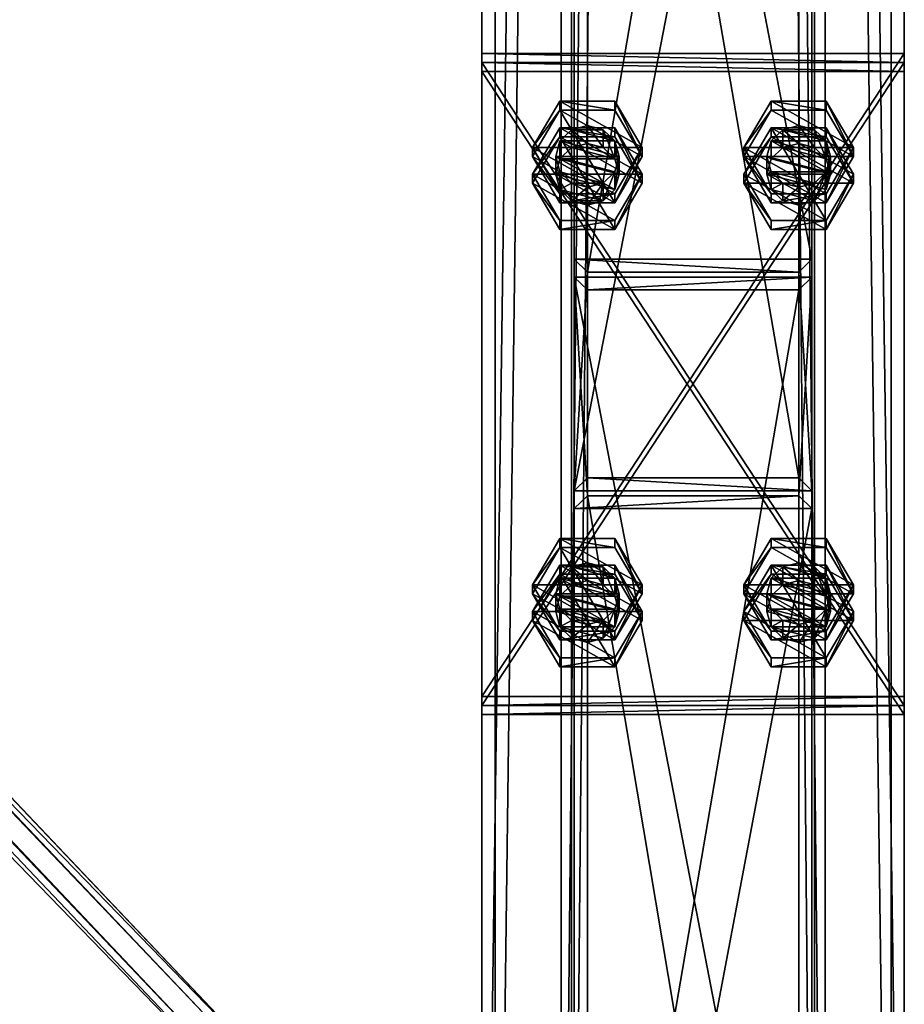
# Model space of a CAD drawing. Header units: millimetres. Extents: x -333 to 67333, y -930 to 39730.
# Tile 626 of 1056: x 5245 to 5580, y 19709 to 20082. Entities that reach past the tile are written whole.
import ezdxf

# ---------------------------------------------------------------- set-up
doc = ezdxf.new("R2010")
doc.units = ezdxf.units.MM
for name, color, linetype in [('3', 7, 'Continuous'), ('4', 7, 'Continuous'), ('5', 7, 'Continuous'), ('6', 7, 'Continuous'), ('95', 7, 'Continuous'), ('99', 7, 'Continuous')]:
    doc.layers.add(name, color=color, linetype=linetype)

msp = doc.modelspace()

# ---------------------------------------------------------------- meshes
at = {"layer": '3', "color": 91}
mesh = msp.add_polyface(dxfattribs=at)
corners = [(5342.89, 19660.54, 7176.36), (5288.7, 19611.25, 7186.84), (270.25, 24889.09, 6065.05), (324.44, 24938.38, 6054.57), (5288.7, 19626.63, 7259.22), (270.25, 24904.47, 6137.43), (5342.89, 19675.93, 7248.75), (324.44, 24953.77, 6126.96), (5345.08, 19661.92, 7173), (5345.09, 19678.55, 7251.26), (326.63, 24956.39, 6129.47), (326.63, 24939.76, 6051.21), (5286.51, 19625.26, 7262.58), (268.05, 24903.1, 6140.79), (5286.51, 19608.63, 7184.33), (268.05, 24886.46, 6062.54)]
mesh.append_faces([[corners[k] for k in face] for face in [(0, 2, 3, 3), (1, 5, 2, 2), (4, 7, 5, 5), (6, 3, 7, 7), (8, 10, 11, 11), (9, 13, 10, 10), (12, 15, 13, 13), (14, 11, 15, 15)]], dxfattribs={"vtx0": -1, "color": 91})
mesh.append_faces([[corners[k] for k in face] for face in [(6, 8, 0, 0), (12, 4, 14, 14), (11, 3, 15, 15), (3, 10, 7, 7), (7, 10, 5, 5), (15, 2, 13, 13), (2, 15, 3, 3), (13, 5, 10, 10)]], dxfattribs={"vtx0": -1, "vtx1": -1, "color": 91})
mesh.append_faces([[corners[k] for k in face] for face in [(9, 6, 4, 4), (6, 9, 8, 8), (0, 8, 14, 14), (4, 12, 9, 9), (14, 4, 1, 1), (14, 1, 0, 0), (3, 11, 10, 10), (13, 2, 5, 5)]], dxfattribs={"vtx0": -1, "vtx2": -1, "vtx3": -1, "color": 91})
mesh.append_faces([[corners[k] for k in face] for face in [(0, 1, 2, 2), (1, 4, 5, 5), (4, 6, 7, 7), (6, 0, 3, 3), (8, 9, 10, 10), (9, 12, 13, 13), (12, 14, 15, 15), (14, 8, 11, 11)]], dxfattribs={"vtx2": -1, "vtx3": -1, "color": 91})
at = {"layer": '4', "color": 171}
mesh = msp.add_polyface(dxfattribs=at)
corners = [(5540, 19908.34, 5090.59), (5460, 19908.34, 5090.59), (5460, 20372.39, 3080), (5540, 20372.39, 3080), (5460, 19986.29, 5108.58), (5460, 20454.49, 3080), (5540, 19986.29, 5108.58), (5540, 20454.49, 3080), (5545, 19903.47, 5089.46), (5545, 19991.17, 5109.7), (5545, 20459.62, 3080), (5545, 20367.26, 3080), (5455, 19991.17, 5109.7), (5455, 20459.62, 3080), (5455, 19903.47, 5089.46), (5455, 20367.26, 3080)]
mesh.append_faces([[corners[k] for k in face] for face in [(0, 2, 3, 3), (1, 5, 2, 2), (4, 7, 5, 5), (6, 3, 7, 7), (8, 10, 11, 11), (9, 13, 10, 10), (12, 15, 13, 13), (14, 11, 15, 15)]], dxfattribs={"vtx0": -1, "color": 171})
mesh.append_faces([[corners[k] for k in face] for face in [(9, 6, 12, 12), (6, 8, 0, 0), (0, 8, 1, 1), (12, 4, 14, 14), (4, 12, 6, 6), (14, 1, 8, 8), (11, 3, 15, 15), (3, 10, 7, 7), (7, 10, 5, 5), (15, 2, 13, 13), (2, 15, 3, 3), (13, 5, 10, 10)]], dxfattribs={"vtx0": -1, "vtx1": -1, "color": 171})
mesh.append_faces([[corners[k] for k in face] for face in [(6, 9, 8, 8), (14, 4, 1, 1), (3, 11, 10, 10), (13, 2, 5, 5)]], dxfattribs={"vtx0": -1, "vtx2": -1, "vtx3": -1, "color": 171})
mesh.append_faces([[corners[k] for k in face] for face in [(0, 1, 2, 2), (1, 4, 5, 5), (4, 6, 7, 7), (6, 0, 3, 3), (8, 9, 10, 10), (9, 12, 13, 13), (12, 14, 15, 15), (14, 8, 11, 11)]], dxfattribs={"vtx2": -1, "vtx3": -1, "color": 171})
mesh = msp.add_polyface(dxfattribs=at)
corners = [(5455, 19420.16, 7183.52), (5545, 19420.16, 7183.52), (5545, 19896.73, 5118.7), (5455, 19896.73, 5118.7), (5455, 19517.29, 7162.88), (5455, 19984.42, 5138.94), (5545, 19517.29, 7162.88), (5545, 19984.42, 5138.94), (5540, 19901.6, 5119.82), (5460, 19901.6, 5119.82), (5460, 19979.55, 5137.81), (5540, 19979.55, 5137.81), (5460, 19511.9, 7164.02), (5540, 19511.9, 7164.02), (5460, 19425.56, 7182.37), (5540, 19425.56, 7182.37)]
mesh.append_faces([[corners[k] for k in face] for face in [(0, 2, 3, 3), (4, 3, 5, 5), (6, 5, 7, 7), (1, 7, 2, 2), (12, 11, 10, 10), (14, 10, 9, 9), (15, 9, 8, 8), (13, 8, 11, 11)]], dxfattribs={"vtx0": -1, "color": 171})
mesh.append_faces([[corners[k] for k in face] for face in [(2, 8, 3, 3), (8, 7, 11, 11), (11, 7, 10, 10), (3, 9, 5, 5), (9, 3, 8, 8), (5, 10, 7, 7), (4, 12, 0, 0), (12, 6, 13, 13), (13, 6, 15, 15), (0, 14, 1, 1), (14, 0, 12, 12), (1, 15, 6, 6)]], dxfattribs={"vtx0": -1, "vtx1": -1, "color": 171})
mesh.append_faces([[corners[k] for k in face] for face in [(8, 2, 7, 7), (5, 9, 10, 10), (12, 4, 6, 6), (1, 14, 15, 15)]], dxfattribs={"vtx0": -1, "vtx2": -1, "vtx3": -1, "color": 171})
mesh.append_faces([[corners[k] for k in face] for face in [(0, 1, 2, 2), (4, 0, 3, 3), (6, 4, 5, 5), (1, 6, 7, 7), (12, 13, 11, 11), (14, 12, 10, 10), (15, 14, 9, 9), (13, 15, 8, 8)]], dxfattribs={"vtx2": -1, "vtx3": -1, "color": 171})
at = {"layer": '5', "color": 131}
mesh = msp.add_polyface(dxfattribs=at)
corners = [(5454, 29385.28, 2984), (5546, 29385.28, 2984), (5546, 19415.31, 2984), (5454, 19415.31, 2984), (5546, 29385.28, 3076), (5546, 19415.31, 3076), (5454, 29385.28, 3076), (5454, 19415.31, 3076), (5450, 29385.28, 2980), (5450, 29385.28, 3080), (5450, 19415.31, 3080), (5450, 19415.31, 2980), (5550, 29385.28, 3080), (5550, 19415.31, 3080), (5550, 29385.28, 2980), (5550, 19415.31, 2980)]
mesh.append_faces([[corners[k] for k in face] for face in [(0, 2, 3, 3), (1, 5, 2, 2), (4, 7, 5, 5), (6, 3, 7, 7), (8, 10, 11, 11), (9, 13, 10, 10), (12, 15, 13, 13), (14, 11, 15, 15)]], dxfattribs={"vtx0": -1, "color": 131})
mesh.append_faces([[corners[k] for k in face] for face in [(9, 6, 12, 12), (6, 8, 0, 0), (0, 8, 1, 1), (12, 4, 14, 14), (4, 12, 6, 6), (14, 1, 8, 8), (11, 3, 15, 15), (3, 10, 7, 7), (7, 10, 5, 5), (15, 2, 13, 13), (2, 15, 3, 3), (13, 5, 10, 10)]], dxfattribs={"vtx0": -1, "vtx1": -1, "color": 131})
mesh.append_faces([[corners[k] for k in face] for face in [(6, 9, 8, 8), (14, 4, 1, 1), (3, 11, 10, 10), (13, 2, 5, 5)]], dxfattribs={"vtx0": -1, "vtx2": -1, "vtx3": -1, "color": 131})
mesh.append_faces([[corners[k] for k in face] for face in [(0, 1, 2, 2), (1, 4, 5, 5), (4, 6, 7, 7), (6, 0, 3, 3), (8, 9, 10, 10), (9, 12, 13, 13), (12, 14, 15, 15), (14, 8, 11, 11)]], dxfattribs={"vtx2": -1, "vtx3": -1, "color": 131})
at = {"layer": '6', "color": 2}
mesh = msp.add_polyface(dxfattribs=at)
corners = [(5420, 19420.14, 7183.53), (5580, 19420.14, 7183.53), (5580, 30845.34, 4755.1), (5420, 30845.34, 4755.1), (5420, 19420.14, 7347.1), (5420, 30878.6, 4911.61), (5580, 19420.14, 7347.1), (5580, 30878.6, 4911.61), (5575, 30846.38, 4759.99), (5425, 30846.38, 4759.99), (5425, 30877.56, 4906.72), (5575, 30877.56, 4906.72), (5425, 19420.14, 7341.99), (5575, 19420.14, 7341.99), (5425, 19420.14, 7188.64), (5575, 19420.14, 7188.64)]
mesh.append_faces([[corners[k] for k in face] for face in [(0, 2, 3, 3), (4, 3, 5, 5), (6, 5, 7, 7), (1, 7, 2, 2), (12, 11, 10, 10), (14, 10, 9, 9), (15, 9, 8, 8), (13, 8, 11, 11)]], dxfattribs={"vtx0": -1, "color": 2})
mesh.append_faces([[corners[k] for k in face] for face in [(2, 8, 3, 3), (8, 7, 11, 11), (11, 7, 10, 10), (3, 9, 5, 5), (9, 3, 8, 8), (5, 10, 7, 7), (4, 12, 0, 0), (12, 6, 13, 13), (13, 6, 15, 15), (0, 14, 1, 1), (14, 0, 12, 12), (1, 15, 6, 6)]], dxfattribs={"vtx0": -1, "vtx1": -1, "color": 2})
mesh.append_faces([[corners[k] for k in face] for face in [(8, 2, 7, 7), (5, 9, 10, 10), (12, 4, 6, 6), (1, 14, 15, 15)]], dxfattribs={"vtx0": -1, "vtx2": -1, "vtx3": -1, "color": 2})
mesh.append_faces([[corners[k] for k in face] for face in [(0, 1, 2, 2), (4, 0, 3, 3), (6, 4, 5, 5), (1, 6, 7, 7), (12, 13, 11, 11), (14, 12, 10, 10), (15, 14, 9, 9), (13, 15, 8, 8)]], dxfattribs={"vtx2": -1, "vtx3": -1, "color": 2})
at = {"layer": '95', "color": 7}
mesh = msp.add_polyface(dxfattribs=at)
corners = [(5448, 20030.14, 5118.7), (5449.61, 20035.99, 5120.05), (5449.61, 20029.24, 5149.28), (5448, 20023.4, 5147.93), (5454, 20040.27, 5121.04), (5454, 20033.52, 5150.27), (5460, 20041.83, 5121.4), (5460, 20035.09, 5150.63), (5466, 20040.27, 5121.04), (5466, 20033.52, 5150.27), (5470.39, 20035.99, 5120.05), (5470.39, 20029.24, 5149.28), (5472, 20030.14, 5118.7), (5472, 20023.4, 5147.93), (5470.39, 20024.3, 5117.35), (5439.22, 20023.4, 5147.93), (5449.61, 20040.93, 5151.98), (5449.61, 20037.56, 5166.59), (5470.39, 20040.93, 5151.98), (5470.39, 20037.56, 5166.59), (5480.78, 20020.02, 5162.55), (5480.78, 20023.4, 5147.93), (5480.78, 20033.52, 5104.08), (5470.39, 20012.6, 5114.65), (5480.78, 20030.14, 5118.7), (5449.61, 20015.98, 5100.04), (5439.22, 20033.52, 5104.08), (5439.22, 20030.14, 5118.7), (5449.61, 20051.05, 5108.13), (5449.61, 20047.68, 5122.75), (5470.39, 20051.05, 5108.13), (5470.39, 20047.68, 5122.75), (5470.39, 20015.98, 5100.04)]
mesh.append_faces([[corners[k] for k in face] for face in [(0, 2, 3, 3), (1, 5, 2, 2), (4, 7, 5, 5), (6, 9, 7, 7), (8, 11, 9, 9), (10, 13, 11, 11), (4, 8, 6, 6), (11, 7, 9, 9), (16, 19, 17, 17), (18, 20, 19, 19), (16, 21, 18, 18), (20, 17, 19, 19), (22, 23, 24, 24), (26, 29, 27, 27), (28, 31, 29, 29), (30, 24, 31, 31), (28, 22, 30, 30), (24, 29, 31, 31)]], dxfattribs={"vtx0": -1, "color": 7})
mesh.append_faces([[corners[k] for k in face] for face in [(0, 12, 1, 1), (1, 10, 4, 4), (7, 11, 5, 5), (5, 11, 2, 2), (15, 21, 16, 16), (26, 22, 28, 28), (29, 23, 27, 27)]], dxfattribs={"vtx0": -1, "vtx1": -1, "color": 7})
mesh.append_faces([[corners[k] for k in face] for face in [(0, 14, 12, 12), (1, 12, 10, 10), (4, 10, 8, 8), (2, 11, 13, 13), (26, 32, 22, 22)]], dxfattribs={"vtx0": -1, "vtx2": -1, "vtx3": -1, "color": 7})
mesh.append_faces([[corners[k] for k in face] for face in [(0, 1, 2, 2), (1, 4, 5, 5), (4, 6, 7, 7), (6, 8, 9, 9), (8, 10, 11, 11), (10, 12, 13, 13), (15, 16, 17, 17), (16, 18, 19, 19), (25, 26, 27, 27), (26, 28, 29, 29), (28, 30, 31, 31), (30, 22, 24, 24)]], dxfattribs={"vtx2": -1, "vtx3": -1, "color": 7})
mesh = msp.add_polyface(dxfattribs=at)
corners = [(5528, 20030.14, 5118.7), (5529.61, 20035.99, 5120.05), (5529.61, 20029.24, 5149.28), (5534, 20040.27, 5121.04), (5534, 20033.52, 5150.27), (5540, 20041.83, 5121.4), (5540, 20035.09, 5150.63), (5546, 20040.27, 5121.04), (5546, 20033.52, 5150.27), (5550.39, 20035.99, 5120.05), (5550.39, 20029.24, 5149.28), (5552, 20030.14, 5118.7), (5552, 20023.4, 5147.93), (5529.61, 20024.3, 5117.35), (5550.39, 20024.3, 5117.35), (5519.22, 20023.4, 5147.93), (5529.61, 20040.93, 5151.98), (5529.61, 20037.56, 5166.59), (5550.39, 20040.93, 5151.98), (5550.39, 20037.56, 5166.59), (5560.78, 20020.02, 5162.55), (5550.39, 20005.86, 5143.88), (5560.78, 20023.4, 5147.93), (5560.78, 20033.52, 5104.08), (5550.39, 20012.6, 5114.65), (5560.78, 20030.14, 5118.7), (5529.61, 20015.98, 5100.04), (5519.22, 20033.52, 5104.08), (5519.22, 20030.14, 5118.7), (5529.61, 20051.05, 5108.13), (5529.61, 20047.68, 5122.75), (5550.39, 20051.05, 5108.13), (5550.39, 20047.68, 5122.75), (5550.39, 20015.98, 5100.04)]
mesh.append_faces([[corners[k] for k in face] for face in [(1, 4, 2, 2), (3, 6, 4, 4), (5, 8, 6, 6), (7, 10, 8, 8), (9, 12, 10, 10), (3, 7, 5, 5), (10, 6, 8, 8), (16, 19, 17, 17), (18, 20, 19, 19), (16, 22, 18, 18), (20, 17, 19, 19), (23, 24, 25, 25), (27, 30, 28, 28), (29, 32, 30, 30), (31, 25, 32, 32), (29, 23, 31, 31), (25, 30, 32, 32)]], dxfattribs={"vtx0": -1, "color": 7})
mesh.append_faces([[corners[k] for k in face] for face in [(13, 14, 0, 0), (0, 11, 1, 1), (1, 9, 3, 3), (6, 10, 4, 4), (4, 12, 2, 2), (15, 21, 16, 16), (27, 23, 29, 29), (30, 25, 28, 28)]], dxfattribs={"vtx0": -1, "vtx1": -1, "color": 7})
mesh.append_faces([[corners[k] for k in face] for face in [(0, 14, 11, 11), (1, 11, 9, 9), (3, 9, 7, 7), (4, 10, 12, 12), (27, 33, 23, 23)]], dxfattribs={"vtx0": -1, "vtx2": -1, "vtx3": -1, "color": 7})
mesh.append_faces([[corners[k] for k in face] for face in [(0, 1, 2, 2), (1, 3, 4, 4), (3, 5, 6, 6), (5, 7, 8, 8), (7, 9, 10, 10), (9, 11, 12, 12), (15, 16, 17, 17), (16, 18, 19, 19), (26, 27, 28, 28), (27, 29, 30, 30), (29, 31, 32, 32), (31, 23, 25, 25)]], dxfattribs={"vtx2": -1, "vtx3": -1, "color": 7})
mesh = msp.add_polyface(dxfattribs=at)
corners = [(5472, 20030.14, 5118.7), (5470.39, 20024.3, 5117.35), (5470.39, 20017.55, 5146.58), (5472, 20023.4, 5147.93), (5466, 20020.02, 5116.36), (5466, 20013.27, 5145.59), (5460, 20018.45, 5116), (5460, 20011.7, 5145.23), (5454, 20020.02, 5116.36), (5454, 20013.27, 5145.59), (5449.61, 20024.3, 5117.35), (5449.61, 20017.55, 5146.58), (5448, 20030.14, 5118.7), (5448, 20023.4, 5147.93), (5449.61, 20029.24, 5149.28), (5480.78, 20023.4, 5147.93), (5470.39, 20005.86, 5143.88), (5470.39, 20002.48, 5158.5), (5480.78, 20020.02, 5162.55), (5449.61, 20005.86, 5143.88), (5449.61, 20002.48, 5158.5), (5439.22, 20023.4, 5147.93), (5439.22, 20020.02, 5162.55), (5449.61, 20037.56, 5166.59), (5470.39, 20040.93, 5151.98), (5480.78, 20033.52, 5104.08), (5470.39, 20015.98, 5100.04), (5470.39, 20012.6, 5114.65), (5449.61, 20015.98, 5100.04), (5449.61, 20012.6, 5114.65), (5439.22, 20030.14, 5118.7), (5439.22, 20033.52, 5104.08), (5449.61, 20047.68, 5122.75), (5480.78, 20030.14, 5118.7)]
mesh.append_faces([[corners[k] for k in face] for face in [(0, 2, 3, 3), (1, 5, 2, 2), (4, 7, 5, 5), (6, 9, 7, 7), (8, 11, 9, 9), (10, 13, 11, 11), (4, 8, 6, 6), (9, 5, 7, 7), (15, 17, 18, 18), (16, 20, 17, 17), (19, 22, 20, 20), (21, 23, 22, 22), (16, 21, 19, 19), (22, 17, 20, 20), (26, 29, 27, 27), (28, 30, 29, 29), (26, 31, 28, 28), (30, 27, 29, 29)]], dxfattribs={"vtx0": -1, "color": 7})
mesh.append_faces([[corners[k] for k in face] for face in [(8, 4, 10, 10), (10, 4, 12, 12), (14, 2, 13, 13), (13, 5, 11, 11), (11, 5, 9, 9), (23, 17, 22, 22)]], dxfattribs={"vtx0": -1, "vtx1": -1, "color": 7})
mesh.append_faces([[corners[k] for k in face] for face in [(12, 4, 1, 1), (14, 3, 2, 2), (13, 2, 5, 5), (21, 16, 15, 15), (23, 18, 17, 17), (32, 33, 27, 27)]], dxfattribs={"vtx0": -1, "vtx2": -1, "vtx3": -1, "color": 7})
mesh.append_faces([[corners[k] for k in face] for face in [(0, 1, 2, 2), (1, 4, 5, 5), (4, 6, 7, 7), (6, 8, 9, 9), (8, 10, 11, 11), (10, 12, 13, 13), (15, 16, 17, 17), (16, 19, 20, 20), (19, 21, 22, 22), (24, 15, 18, 18), (25, 26, 27, 27), (26, 28, 29, 29)]], dxfattribs={"vtx2": -1, "vtx3": -1, "color": 7})
mesh = msp.add_polyface(dxfattribs=at)
corners = [(5552, 20030.14, 5118.7), (5550.39, 20024.3, 5117.35), (5550.39, 20017.55, 5146.58), (5552, 20023.4, 5147.93), (5546, 20020.02, 5116.36), (5546, 20013.27, 5145.59), (5540, 20018.45, 5116), (5540, 20011.7, 5145.23), (5534, 20020.02, 5116.36), (5534, 20013.27, 5145.59), (5529.61, 20024.3, 5117.35), (5529.61, 20017.55, 5146.58), (5528, 20030.14, 5118.7), (5528, 20023.4, 5147.93), (5529.61, 20029.24, 5149.28), (5560.78, 20023.4, 5147.93), (5550.39, 20005.86, 5143.88), (5550.39, 20002.48, 5158.5), (5560.78, 20020.02, 5162.55), (5529.61, 20005.86, 5143.88), (5529.61, 20002.48, 5158.5), (5519.22, 20023.4, 5147.93), (5519.22, 20020.02, 5162.55), (5529.61, 20037.56, 5166.59), (5550.39, 20040.93, 5151.98), (5529.61, 20040.93, 5151.98), (5560.78, 20033.52, 5104.08), (5550.39, 20015.98, 5100.04), (5550.39, 20012.6, 5114.65), (5529.61, 20015.98, 5100.04), (5529.61, 20012.6, 5114.65), (5519.22, 20030.14, 5118.7), (5519.22, 20033.52, 5104.08), (5560.78, 20030.14, 5118.7)]
mesh.append_faces([[corners[k] for k in face] for face in [(0, 2, 3, 3), (1, 5, 2, 2), (4, 7, 5, 5), (6, 9, 7, 7), (8, 11, 9, 9), (10, 13, 11, 11), (12, 14, 13, 13), (4, 8, 6, 6), (11, 7, 9, 9), (15, 17, 18, 18), (16, 20, 17, 17), (19, 22, 20, 20), (21, 23, 22, 22), (16, 21, 19, 19), (22, 17, 20, 20), (27, 30, 28, 28), (29, 31, 30, 30), (27, 32, 29, 29), (31, 28, 30, 30)]], dxfattribs={"vtx0": -1, "color": 7})
mesh.append_faces([[corners[k] for k in face] for face in [(8, 4, 10, 10), (14, 3, 13, 13), (13, 5, 11, 11), (23, 18, 22, 22)]], dxfattribs={"vtx0": -1, "vtx1": -1, "color": 7})
mesh.append_faces([[corners[k] for k in face] for face in [(10, 4, 1, 1), (13, 3, 2, 2), (13, 2, 5, 5), (11, 5, 7, 7), (25, 16, 15, 15), (22, 18, 17, 17), (31, 33, 28, 28)]], dxfattribs={"vtx0": -1, "vtx2": -1, "vtx3": -1, "color": 7})
mesh.append_faces([[corners[k] for k in face] for face in [(0, 1, 2, 2), (1, 4, 5, 5), (4, 6, 7, 7), (6, 8, 9, 9), (8, 10, 11, 11), (10, 12, 13, 13), (15, 16, 17, 17), (16, 19, 20, 20), (19, 21, 22, 22), (24, 15, 18, 18), (26, 27, 28, 28), (27, 29, 30, 30)]], dxfattribs={"vtx2": -1, "vtx3": -1, "color": 7})
mesh = msp.add_polyface(dxfattribs=at)
corners = [(5448, 19864.5, 5080.47), (5449.61, 19870.34, 5081.82), (5449.61, 19863.6, 5111.05), (5448, 19857.75, 5109.7), (5454, 19874.62, 5082.81), (5454, 19867.88, 5112.04), (5460, 19876.19, 5083.17), (5460, 19869.44, 5112.4), (5466, 19874.62, 5082.81), (5466, 19867.88, 5112.04), (5470.39, 19870.34, 5081.82), (5470.39, 19863.6, 5111.05), (5472, 19864.5, 5080.47), (5472, 19857.75, 5109.7), (5449.61, 19858.65, 5079.12), (5470.39, 19858.65, 5079.12), (5439.22, 19857.75, 5109.7), (5449.61, 19875.29, 5113.75), (5449.61, 19871.92, 5128.36), (5470.39, 19875.29, 5113.75), (5470.39, 19871.92, 5128.36), (5480.78, 19854.38, 5124.32), (5480.78, 19857.75, 5109.7), (5480.78, 19867.87, 5065.85), (5470.39, 19846.96, 5076.42), (5480.78, 19864.5, 5080.47), (5449.61, 19850.33, 5061.8), (5439.22, 19867.87, 5065.85), (5439.22, 19864.5, 5080.47), (5449.61, 19885.41, 5069.9), (5449.61, 19882.04, 5084.52), (5470.39, 19885.41, 5069.9), (5470.39, 19882.04, 5084.52), (5470.39, 19850.33, 5061.8)]
mesh.append_faces([[corners[k] for k in face] for face in [(0, 2, 3, 3), (1, 5, 2, 2), (4, 7, 5, 5), (6, 9, 7, 7), (8, 11, 9, 9), (10, 13, 11, 11), (4, 8, 6, 6), (9, 5, 7, 7), (17, 20, 18, 18), (19, 21, 20, 20), (17, 22, 19, 19), (21, 18, 20, 20), (23, 24, 25, 25), (27, 30, 28, 28), (29, 32, 30, 30), (31, 25, 32, 32), (29, 23, 31, 31), (25, 30, 32, 32)]], dxfattribs={"vtx0": -1, "color": 7})
mesh.append_faces([[corners[k] for k in face] for face in [(14, 15, 0, 0), (0, 12, 1, 1), (1, 10, 4, 4), (5, 11, 2, 2), (16, 22, 17, 17), (27, 23, 29, 29), (30, 24, 28, 28)]], dxfattribs={"vtx0": -1, "vtx1": -1, "color": 7})
mesh.append_faces([[corners[k] for k in face] for face in [(0, 15, 12, 12), (1, 12, 10, 10), (4, 10, 8, 8), (5, 9, 11, 11), (27, 33, 23, 23)]], dxfattribs={"vtx0": -1, "vtx2": -1, "vtx3": -1, "color": 7})
mesh.append_faces([[corners[k] for k in face] for face in [(0, 1, 2, 2), (1, 4, 5, 5), (4, 6, 7, 7), (6, 8, 9, 9), (8, 10, 11, 11), (10, 12, 13, 13), (16, 17, 18, 18), (17, 19, 20, 20), (26, 27, 28, 28), (27, 29, 30, 30), (29, 31, 32, 32), (31, 23, 25, 25)]], dxfattribs={"vtx2": -1, "vtx3": -1, "color": 7})
mesh = msp.add_polyface(dxfattribs=at)
corners = [(5528, 19864.5, 5080.47), (5529.61, 19870.34, 5081.82), (5529.61, 19863.6, 5111.05), (5534, 19874.62, 5082.81), (5534, 19867.88, 5112.04), (5540, 19876.19, 5083.17), (5540, 19869.44, 5112.4), (5546, 19874.62, 5082.81), (5546, 19867.88, 5112.04), (5550.39, 19870.34, 5081.82), (5550.39, 19863.6, 5111.05), (5552, 19864.5, 5080.47), (5552, 19857.75, 5109.7), (5529.61, 19858.65, 5079.12), (5550.39, 19858.65, 5079.12), (5519.22, 19857.75, 5109.7), (5529.61, 19875.29, 5113.75), (5529.61, 19871.92, 5128.36), (5550.39, 19875.29, 5113.75), (5550.39, 19871.92, 5128.36), (5560.78, 19854.38, 5124.32), (5550.39, 19840.21, 5105.65), (5560.78, 19857.75, 5109.7), (5560.78, 19867.87, 5065.85), (5550.39, 19846.96, 5076.42), (5560.78, 19864.5, 5080.47), (5529.61, 19850.33, 5061.8), (5519.22, 19867.87, 5065.85), (5519.22, 19864.5, 5080.47), (5529.61, 19885.41, 5069.9), (5529.61, 19882.04, 5084.52), (5550.39, 19885.41, 5069.9), (5550.39, 19882.04, 5084.52), (5550.39, 19850.33, 5061.8)]
mesh.append_faces([[corners[k] for k in face] for face in [(1, 4, 2, 2), (3, 6, 4, 4), (5, 8, 6, 6), (7, 10, 8, 8), (9, 12, 10, 10), (5, 9, 7, 7), (10, 6, 8, 8), (16, 19, 17, 17), (18, 20, 19, 19), (16, 22, 18, 18), (20, 17, 19, 19), (23, 24, 25, 25), (27, 30, 28, 28), (29, 32, 30, 30), (31, 25, 32, 32), (29, 23, 31, 31), (25, 30, 32, 32)]], dxfattribs={"vtx0": -1, "color": 7})
mesh.append_faces([[corners[k] for k in face] for face in [(13, 14, 0, 0), (0, 14, 1, 1), (1, 9, 3, 3), (3, 9, 5, 5), (6, 10, 4, 4), (4, 12, 2, 2), (15, 21, 16, 16), (27, 23, 29, 29), (30, 25, 28, 28)]], dxfattribs={"vtx0": -1, "vtx1": -1, "color": 7})
mesh.append_faces([[corners[k] for k in face] for face in [(1, 14, 11, 11), (1, 11, 9, 9), (4, 10, 12, 12), (27, 33, 23, 23)]], dxfattribs={"vtx0": -1, "vtx2": -1, "vtx3": -1, "color": 7})
mesh.append_faces([[corners[k] for k in face] for face in [(0, 1, 2, 2), (1, 3, 4, 4), (3, 5, 6, 6), (5, 7, 8, 8), (7, 9, 10, 10), (9, 11, 12, 12), (15, 16, 17, 17), (16, 18, 19, 19), (26, 27, 28, 28), (27, 29, 30, 30), (29, 31, 32, 32), (31, 23, 25, 25)]], dxfattribs={"vtx2": -1, "vtx3": -1, "color": 7})
mesh = msp.add_polyface(dxfattribs=at)
corners = [(5472, 19864.5, 5080.47), (5470.39, 19858.65, 5079.12), (5470.39, 19851.9, 5108.35), (5472, 19857.75, 5109.7), (5466, 19854.37, 5078.13), (5466, 19847.62, 5107.36), (5460, 19852.8, 5077.77), (5460, 19846.06, 5107), (5454, 19854.37, 5078.13), (5454, 19847.62, 5107.36), (5449.61, 19858.65, 5079.12), (5449.61, 19851.9, 5108.35), (5448, 19864.5, 5080.47), (5448, 19857.75, 5109.7), (5449.61, 19863.6, 5111.05), (5470.39, 19863.6, 5111.05), (5480.78, 19857.75, 5109.7), (5470.39, 19840.21, 5105.65), (5470.39, 19836.84, 5120.27), (5480.78, 19854.38, 5124.32), (5449.61, 19840.21, 5105.65), (5449.61, 19836.84, 5120.27), (5439.22, 19857.75, 5109.7), (5439.22, 19854.38, 5124.32), (5449.61, 19871.92, 5128.36), (5470.39, 19875.29, 5113.75), (5480.78, 19867.87, 5065.85), (5470.39, 19850.33, 5061.8), (5470.39, 19846.96, 5076.42), (5449.61, 19850.33, 5061.8), (5449.61, 19846.96, 5076.42), (5439.22, 19864.5, 5080.47), (5439.22, 19867.87, 5065.85), (5449.61, 19882.04, 5084.52), (5480.78, 19864.5, 5080.47)]
mesh.append_faces([[corners[k] for k in face] for face in [(0, 2, 3, 3), (1, 5, 2, 2), (4, 7, 5, 5), (6, 9, 7, 7), (8, 11, 9, 9), (10, 13, 11, 11), (4, 8, 6, 6), (11, 7, 9, 9), (16, 18, 19, 19), (17, 21, 18, 18), (20, 23, 21, 21), (22, 24, 23, 23), (17, 22, 20, 20), (23, 18, 21, 21), (27, 30, 28, 28), (29, 31, 30, 30), (27, 32, 29, 29), (31, 28, 30, 30)]], dxfattribs={"vtx0": -1, "color": 7})
mesh.append_faces([[corners[k] for k in face] for face in [(8, 4, 10, 10), (14, 2, 13, 13), (13, 2, 11, 11), (24, 18, 23, 23)]], dxfattribs={"vtx0": -1, "vtx1": -1, "color": 7})
mesh.append_faces([[corners[k] for k in face] for face in [(10, 4, 1, 1), (14, 15, 3, 3), (14, 3, 2, 2), (11, 2, 5, 5), (11, 5, 7, 7), (22, 17, 16, 16), (24, 19, 18, 18), (33, 34, 28, 28)]], dxfattribs={"vtx0": -1, "vtx2": -1, "vtx3": -1, "color": 7})
mesh.append_faces([[corners[k] for k in face] for face in [(0, 1, 2, 2), (1, 4, 5, 5), (4, 6, 7, 7), (6, 8, 9, 9), (8, 10, 11, 11), (10, 12, 13, 13), (16, 17, 18, 18), (17, 20, 21, 21), (20, 22, 23, 23), (25, 16, 19, 19), (26, 27, 28, 28), (27, 29, 30, 30)]], dxfattribs={"vtx2": -1, "vtx3": -1, "color": 7})
mesh = msp.add_polyface(dxfattribs=at)
corners = [(5552, 19864.5, 5080.47), (5550.39, 19858.65, 5079.12), (5550.39, 19851.9, 5108.35), (5552, 19857.75, 5109.7), (5546, 19854.37, 5078.13), (5546, 19847.62, 5107.36), (5540, 19852.8, 5077.77), (5540, 19846.06, 5107), (5534, 19854.37, 5078.13), (5534, 19847.62, 5107.36), (5529.61, 19858.65, 5079.12), (5529.61, 19851.9, 5108.35), (5528, 19864.5, 5080.47), (5528, 19857.75, 5109.7), (5529.61, 19863.6, 5111.05), (5560.78, 19857.75, 5109.7), (5550.39, 19840.21, 5105.65), (5550.39, 19836.84, 5120.27), (5560.78, 19854.38, 5124.32), (5529.61, 19840.21, 5105.65), (5529.61, 19836.84, 5120.27), (5519.22, 19857.75, 5109.7), (5519.22, 19854.38, 5124.32), (5529.61, 19871.92, 5128.36), (5550.39, 19875.29, 5113.75), (5529.61, 19875.29, 5113.75), (5560.78, 19867.87, 5065.85), (5550.39, 19850.33, 5061.8), (5550.39, 19846.96, 5076.42), (5529.61, 19850.33, 5061.8), (5529.61, 19846.96, 5076.42), (5519.22, 19864.5, 5080.47), (5519.22, 19867.87, 5065.85), (5560.78, 19864.5, 5080.47)]
mesh.append_faces([[corners[k] for k in face] for face in [(0, 2, 3, 3), (1, 5, 2, 2), (4, 7, 5, 5), (6, 9, 7, 7), (8, 11, 9, 9), (10, 13, 11, 11), (12, 14, 13, 13), (4, 8, 6, 6), (11, 7, 9, 9), (15, 17, 18, 18), (16, 20, 17, 17), (19, 22, 20, 20), (21, 23, 22, 22), (16, 21, 19, 19), (22, 17, 20, 20), (27, 30, 28, 28), (29, 31, 30, 30), (27, 32, 29, 29), (31, 28, 30, 30)]], dxfattribs={"vtx0": -1, "color": 7})
mesh.append_faces([[corners[k] for k in face] for face in [(8, 4, 10, 10), (14, 2, 13, 13), (13, 2, 11, 11), (23, 18, 22, 22)]], dxfattribs={"vtx0": -1, "vtx1": -1, "color": 7})
mesh.append_faces([[corners[k] for k in face] for face in [(10, 4, 1, 1), (14, 3, 2, 2), (11, 2, 5, 5), (11, 5, 7, 7), (25, 16, 15, 15), (22, 18, 17, 17), (31, 33, 28, 28)]], dxfattribs={"vtx0": -1, "vtx2": -1, "vtx3": -1, "color": 7})
mesh.append_faces([[corners[k] for k in face] for face in [(0, 1, 2, 2), (1, 4, 5, 5), (4, 6, 7, 7), (6, 8, 9, 9), (8, 10, 11, 11), (10, 12, 13, 13), (15, 16, 17, 17), (16, 19, 20, 20), (19, 21, 22, 22), (24, 15, 18, 18), (26, 27, 28, 28), (27, 29, 30, 30)]], dxfattribs={"vtx2": -1, "vtx3": -1, "color": 7})
at = {"layer": '99', "color": 7}
mesh = msp.add_polyface(dxfattribs=at)
corners = [(5420, 20065.74, 5142.31), (5580, 20065.74, 5142.31), (5580, 19822.15, 5086.09), (5420, 19822.15, 5086.09), (5580, 20069.12, 5127.69), (5580, 19825.52, 5071.47), (5420, 20069.12, 5127.69), (5420, 19825.52, 5071.47)]
mesh.append_faces([[corners[k] for k in face] for face in [(0, 2, 3, 3), (1, 5, 2, 2), (4, 7, 5, 5), (6, 3, 7, 7), (1, 6, 4, 4), (3, 5, 7, 7)]], dxfattribs={"vtx0": -1, "color": 7})
mesh.append_faces([[corners[k] for k in face] for face in [(0, 1, 2, 2), (1, 4, 5, 5), (4, 6, 7, 7), (6, 0, 3, 3), (1, 0, 6, 6), (3, 2, 5, 5)]], dxfattribs={"vtx2": -1, "vtx3": -1, "color": 7})
mesh = msp.add_polyface(dxfattribs=at)
corners = [(5420, 20062.37, 5156.93), (5580, 20062.37, 5156.93), (5580, 19818.77, 5100.7), (5420, 19818.77, 5100.7), (5580, 20065.74, 5142.31), (5580, 19822.15, 5086.09), (5420, 20065.74, 5142.31), (5420, 19822.15, 5086.09)]
mesh.append_faces([[corners[k] for k in face] for face in [(0, 2, 3, 3), (1, 5, 2, 2), (4, 7, 5, 5), (6, 3, 7, 7), (1, 6, 4, 4), (3, 5, 7, 7)]], dxfattribs={"vtx0": -1, "color": 7})
mesh.append_faces([[corners[k] for k in face] for face in [(0, 1, 2, 2), (1, 4, 5, 5), (4, 6, 7, 7), (6, 0, 3, 3), (1, 0, 6, 6), (3, 2, 5, 5)]], dxfattribs={"vtx2": -1, "vtx3": -1, "color": 7})

doc.saveas('drawing.dxf')
